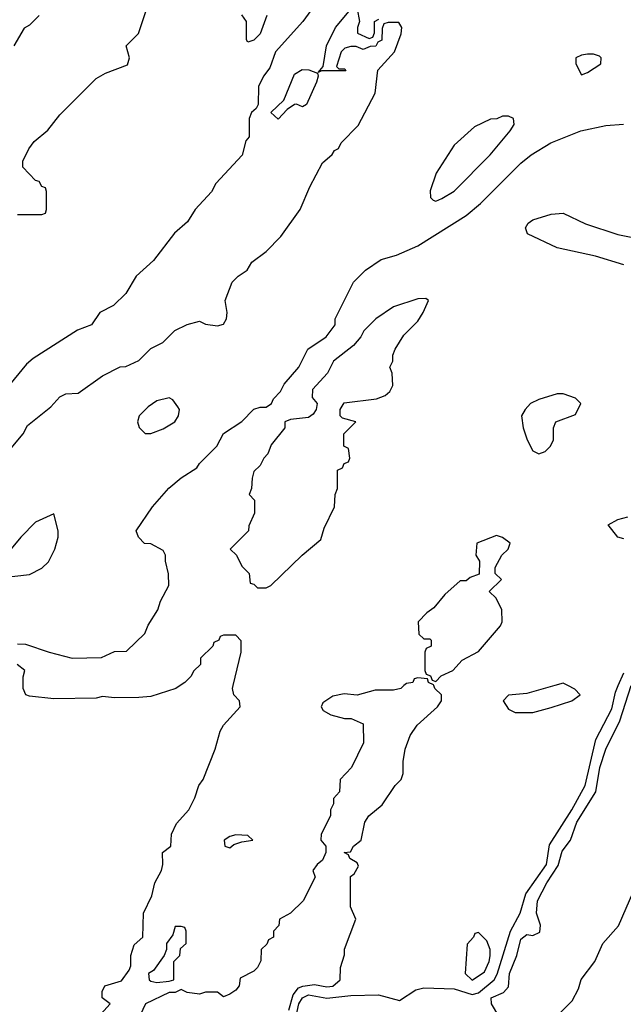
# Model space of a CAD drawing. Header units: inches. Extents: x 2348341 to 2479810, y 460419 to 613669.
# Tile 609 of 656: x 2445877 to 2447868, y 568949 to 572196. Entities that reach past the tile are written whole.
import ezdxf

# ---------------------------------------------------------------- set-up
doc = ezdxf.new("R2010")
doc.units = ezdxf.units.IN
doc.header["$MEASUREMENT"] = 0
doc.layers.add('C4546', color=7, linetype='Continuous')
doc.layers.add('C4547', color=7, linetype='Continuous')

msp = doc.modelspace()

# ---------------------------------------------------------------- linework, layer by layer
at = {"layer": 'C4546', "color": 2}
for points, elevation in [([(2446407, 570000), (2446392, 569990), (2446310, 569964), (2446270, 569961.2), (2446190, 569959.5), (2446150, 569964), (2446130, 569959), (2445990, 569956), (2445910, 569965.2), (2445898, 569970), (2445888.7, 569990), (2445888.7, 570000)], 34), ([(2446134.6, 568905.4), (2446175.3, 568950), (2446149, 568970), (2446149.1, 568990.9), (2446158, 569010), (2446213.2, 569026.8), (2446238, 569062), (2446244, 569076), (2446243.7, 569110), (2446255.3, 569144.7), (2446284, 569170), (2446286, 569250), (2446312.8, 569307.2), (2446322.9, 569350), (2446344.7, 569390), (2446349.6, 569410), (2446348.7, 569450), (2446375.3, 569470), (2446378, 569510), (2446394.6, 569545.4), (2446435.3, 569590), (2446455.3, 569630), (2446468.7, 569670), (2446482, 569690), (2446522, 569790), (2446539, 569850), (2446549, 569870), (2446604, 569930), (2446602, 569950), (2446584, 569970), (2446579, 569990), (2446581.4, 570000)], 34), ([(2447144.8, 570000), (2447134, 569990), (2447110, 569985.2), (2447050, 569985.2), (2446990, 569968.7), (2446947.1, 569972.9), (2446910, 569965.2), (2446876.9, 569943.1), (2446871.3, 569930), (2446878, 569918), (2446903.5, 569903.5), (2446948.4, 569891.6), (2446971.1, 569891.1), (2447010, 569874), (2447011.6, 569811.6), (2446972, 569730), (2446934, 569690), (2446932, 569650), (2446912.7, 569627.3), (2446912, 569610), (2446902, 569590), (2446902, 569570), (2446871.3, 569510), (2446871, 569490), (2446886.8, 569470), (2446887.3, 569450), (2446875.5, 569424.5), (2446858, 569410), (2446844.7, 569390), (2446851.6, 569368.4), (2446812, 569290), (2446770.9, 569249.1), (2446734, 569230), (2446731.6, 569208.4), (2446714, 569190), (2446714, 569170), (2446698, 569162), (2446692.7, 569147.3), (2446674, 569130), (2446672.7, 569092.7), (2446662, 569070), (2446650, 569058), (2446604.7, 569035.3), (2446601, 569010), (2446590, 568995.3), (2446570, 568982), (2446550, 568974), (2446530, 568988.7), (2446490, 568988.7), (2446470, 568982), (2446430, 568988), (2446410, 568998), (2446390, 568988), (2446370, 568988), (2446292, 568950), (2446265.4, 568894.6)], 34), ([(2446765.1, 568930), (2446779.6, 568980.4), (2446797.2, 569002.8), (2446811.4, 569008.6), (2446850, 569014), (2446890, 569006.5), (2446910, 569009), (2446934, 569030), (2446935.3, 569070), (2446948.4, 569111.6), (2446948.9, 569131.1), (2446986, 569230), (2446968, 569270), (2446968, 569370), (2446980.4, 569379.6), (2446995.3, 569404.7), (2446990, 569415.3), (2446966, 569430), (2446962, 569442), (2446948, 569450), (2446968, 569452), (2446978, 569470), (2447004, 569490), (2447015.3, 569550), (2447029.2, 569570.8), (2447072.9, 569607.1), (2447115.3, 569670), (2447135.3, 569690), (2447142, 569710), (2447142, 569750), (2447148.7, 569790), (2447164.7, 569835.3), (2447188, 569870), (2447255.3, 569930), (2447268.7, 569950), (2447268, 569970), (2447246, 569990), (2447242.7, 570000)], 34), ([(2446788.7, 568910), (2446797.6, 568950), (2446809.9, 568970.1), (2446830, 568980.1), (2446890, 568969.3), (2446970, 568978.2), (2447060.3, 568980.2), (2447130, 568961.6), (2447183.6, 568996.4), (2447210, 569003.6), (2447310, 569000.2), (2447370, 568981.2), (2447390, 568986.7), (2447442, 569030), (2447451.9, 569048.1), (2447496.5, 569190), (2447528.5, 569250), (2447547.1, 569312.9), (2447615, 569410), (2447625.1, 569474.9), (2447698.7, 569590), (2447742.7, 569670), (2447777.7, 569822.3), (2447830, 569923), (2447842, 569978), (2447851.6, 570000)], 30), ([(2447457.4, 568910), (2447433.6, 568950), (2447432.7, 568970), (2447472.5, 568987.5), (2447490, 569006.8), (2447492.8, 569050), (2447517.4, 569110), (2447530, 569164), (2447550, 569179.3), (2447570, 569176.3), (2447592.8, 569187.2), (2447595.1, 569210), (2447582, 569250), (2447585.4, 569290), (2447616.4, 569350), (2447653.8, 569406.2), (2447666.5, 569453.5), (2447693.6, 569490), (2447714.5, 569550), (2447777.4, 569650), (2447790.9, 569730), (2447810.9, 569790), (2447856.6, 569883.4), (2447893.9, 570000)], 26), ([(2447641.8, 570000), (2447550, 569974), (2447490, 569968), (2447472, 569950), (2447490, 569922), (2447511.6, 569911.6), (2447570, 569911.3), (2447630, 569927.3), (2447698, 569950), (2447726, 569970), (2447708.4, 569988.4), (2447685.7, 570000)], 34), ([(2447649.4, 568910), (2447699.1, 568960.9), (2447720.5, 568999.5), (2447729.7, 569030.3), (2447774.5, 569090), (2447800.9, 569150), (2447852.7, 569207.3), (2447914, 569350), (2447990, 569434.8), (2448050, 569476), (2448098, 569550), (2448151.2, 569588.8), (2448182.8, 569637.2), (2448239.3, 569690), (2448257, 569723), (2448294.5, 569770), (2448312, 569810), (2448318, 569850), (2448338, 569870), (2448348.9, 569891.1), (2448375.3, 569910), (2448399.5, 569940.5), (2448430, 569966.8), (2448452.6, 570000)], 22)]:
    msp.add_lwpolyline(points, dxfattribs=dict(at, elevation=elevation))
at = {"layer": 'C4546', "color": 2, "elevation": 34}
for points in [[(2446590, 569508), (2446570, 569502), (2446552, 569490), (2446554, 569470), (2446570, 569464.7), (2446584, 569476), (2446610, 569484.7), (2446646, 569490), (2446630, 569506)], [(2446410, 569206), (2446390, 569206), (2446382, 569178), (2446362, 569150), (2446362, 569130), (2446354, 569110), (2446319.1, 569060.9), (2446302, 569050), (2446304.7, 569030), (2446310, 569024.7), (2446330, 569021), (2446370, 569024.7), (2446386, 569030), (2446386, 569090), (2446406, 569110), (2446407.3, 569132.7), (2446426, 569150), (2446426, 569190), (2446422, 569202)], [(2447390, 569186), (2447378, 569182), (2447374, 569170), (2447352.7, 569147.3), (2447346.8, 569050), (2447370, 569028.5), (2447410, 569056.3), (2447425.6, 569090), (2447429.3, 569109.3), (2447429.2, 569129.2), (2447418, 569158)]]:
    msp.add_lwpolyline(points, close=True, dxfattribs=at)
at = {"layer": 'C4547', "color": 2}
for points, elevation in [([(2446910, 572328), (2446811, 572190), (2446720.7, 572090), (2446702.8, 572037.2), (2446681, 572010), (2446664.5, 571975.5), (2446663.6, 571916.4), (2446656.9, 571903.1), (2446642, 571890), (2446634, 571870), (2446634, 571810), (2446623.6, 571796.4), (2446610.9, 571749.1), (2446524.5, 571655.5), (2446510, 571628.7), (2446456, 571570), (2446430.5, 571529.5), (2446388.1, 571491.9), (2446318.5, 571401.5), (2446261, 571350), (2446227.1, 571292.9), (2446186.4, 571253.6), (2446142, 571230), (2446114, 571190), (2446067.9, 571172.1), (2445921.4, 571078.6), (2445899.8, 571060.2), (2445818.5, 570961.5)], 38), ([(2445870, 571554), (2445950, 571554), (2445962, 571558), (2445966, 571570), (2445966, 571630), (2445962, 571642), (2445950, 571646), (2445942, 571662), (2445930, 571666), (2445888, 571710), (2445888, 571730), (2445908, 571770), (2445925.6, 571794.4), (2445970, 571832), (2446010, 571882), (2446130, 572002), (2446160.4, 572019.6), (2446233.2, 572046.8), (2446239, 572070), (2446228.7, 572110), (2446268.9, 572151.1), (2446309.3, 572270)], 38), ([(2445822, 570750), (2445889.3, 570830.7), (2445902.7, 570857.3), (2445980.2, 570919.8), (2446010, 570952), (2446030, 570962), (2446070, 570964.7), (2446150, 571022), (2446208.4, 571051.6), (2446227.3, 571052.7), (2446270, 571072), (2446310, 571112), (2446348.9, 571131.1), (2446389.4, 571170.6), (2446430, 571191), (2446470, 571202), (2446490, 571192), (2446530, 571186), (2446550, 571192), (2446559, 571210), (2446562, 571230), (2446555.3, 571270), (2446578, 571330), (2446598, 571350), (2446628, 571370), (2446643.1, 571396.9), (2446690, 571431.3), (2446738.6, 571481.4), (2446802, 571570), (2446834.6, 571645.4), (2446876.4, 571723.6), (2446908.4, 571751.6), (2446915.3, 571764.7), (2446928.4, 571771.6), (2446938, 571790), (2446993.2, 571846.8), (2447050, 571954), (2447058, 572030), (2447114, 572090), (2447135.3, 572150), (2447138, 572170), (2447127.3, 572187.3), (2447092.7, 572187.3), (2447078, 572182), (2447072.7, 572167.3), (2447071.6, 572128.4), (2447058, 572122), (2447051.6, 572108.4), (2447032.7, 572107.3), (2447010, 572098), (2446987.3, 572107.3), (2446970, 572108), (2446950, 572102), (2446938, 572090), (2446922, 572042), (2446930, 572034), (2446950, 572034), (2446952.7, 572027.3), (2446872.7, 572027.3), (2446862, 572022), (2446878, 572042), (2446889, 572110), (2446919, 572170), (2446970, 572231.3)], 38), ([(2446990, 572232), (2446998, 572190), (2446991.3, 572170), (2446992, 572152), (2447030, 572134), (2447042, 572138), (2447047.3, 572152.7), (2447048, 572190), (2447062, 572198)], 38), ([(2445942, 572210), (2445910, 572178), (2445891.6, 572168.4), (2445858, 572110)], 38), ([(2446692.2, 572210), (2446670.2, 572149.8), (2446650, 572129), (2446630, 572122), (2446625.2, 572130), (2446625.2, 572190), (2446610, 572212.3)], 34), ([(2445870, 570138), (2445896.9, 570136.9), (2445974, 570110), (2446050, 570091), (2446147.3, 570092.7), (2446190, 570112), (2446230, 570114), (2446290, 570172), (2446300.9, 570199.1), (2446333.2, 570250), (2446342, 570278), (2446368.7, 570330), (2446368.4, 570368.4), (2446358, 570410), (2446358, 570430), (2446350, 570446), (2446310, 570468), (2446289.1, 570469.1), (2446269.1, 570489.1), (2446262, 570510), (2446315.3, 570590), (2446369.3, 570650.7), (2446410, 570684.7), (2446462, 570718), (2446470, 570732), (2446528, 570790), (2446550, 570831.3), (2446610, 570871), (2446650, 570911.3), (2446670, 570918), (2446690, 570918), (2446708, 570930), (2446714.6, 570945.4), (2446738, 570970), (2446750, 570994), (2446798, 571050), (2446828, 571110), (2446888, 571150), (2446918, 571190), (2446918, 571210), (2446978, 571330), (2447018, 571370), (2447070, 571404.7), (2447120.2, 571419.8), (2447190, 571450.8), (2447349.6, 571550.4), (2447397.2, 571590), (2447530, 571722.8), (2447564, 571750), (2447628.7, 571790), (2447728, 571830), (2447810, 571847.3), (2447869, 571851)], 34), ([(2447870, 571387.3), (2447776.2, 571416.2), (2447650, 571443.9), (2447552, 571490), (2447546, 571510), (2447554.9, 571525.1), (2447570, 571536.4), (2447630, 571554.8), (2447670, 571558), (2447743.4, 571523.4), (2447850, 571487.9), (2447950, 571467.9)], 30), ([(2445823.1, 570356.9), (2445910, 570366.8), (2445950, 570386.8), (2445971.9, 570408.1), (2445993.2, 570450), (2446004, 570490), (2446004, 570510), (2445990, 570566), (2445930, 570539), (2445881, 570490), (2445822, 570418)], 38), ([(2447870, 570484.5), (2447849.6, 570489.6), (2447818, 570530), (2447850, 570547.3), (2447883.1, 570556.9)], 30), ([(2446581.4, 570000), (2446608, 570110), (2446607.3, 570147.3), (2446590, 570166), (2446550, 570166), (2446538, 570162), (2446534, 570150), (2446518, 570142), (2446514, 570130), (2446474, 570090), (2446474, 570070), (2446451.6, 570048.4), (2446442, 570030), (2446422, 570010), (2446407, 570000)], 34), ([(2445888.7, 570000), (2445888.9, 570028.9), (2445894, 570050), (2445869.4, 570069.4)], 34), ([(2447851.6, 570000), (2447870, 570042)], 30), ([(2447242.7, 570000), (2447242, 570002), (2447226, 570010), (2447222, 570022), (2447190, 570026), (2447178, 570022), (2447174, 570010), (2447152.7, 570007.3), (2447144.8, 570000)], 34), ([(2447685.7, 570000), (2447670, 570008), (2447641.8, 570000)], 34)]:
    msp.add_lwpolyline(points, dxfattribs=dict(at, elevation=elevation))
for points, elevation in [([(2447770, 572082), (2447750, 572082), (2447730, 572079), (2447712, 572070), (2447712, 572050), (2447730, 572014), (2447750, 572022), (2447794, 572050), (2447795.3, 572070), (2447790, 572075.3)], 38), ([(2446810, 571908.7), (2446790, 571918), (2446783.6, 571916.4), (2446759.6, 571900.4), (2446730, 571868), (2446706, 571890), (2446748.9, 571931.1), (2446784, 572016), (2446808.7, 572031.3), (2446830.9, 572030.9), (2446859.6, 572019.6), (2446862, 572010), (2446856, 571990), (2446823.6, 571916.4)], 38), ([(2447490, 571878), (2447470, 571878), (2447451.3, 571868.7), (2447430, 571868), (2447376.9, 571843.1), (2447310, 571782), (2447250.8, 571690), (2447231.6, 571631.6), (2447232, 571610), (2447241, 571601), (2447250, 571598), (2447270, 571606.8), (2447310, 571630.8), (2447429, 571750), (2447495.3, 571830), (2447508, 571850), (2447506, 571870)], 38), ([(2447216.4, 571276.4), (2447190, 571275.3), (2447110, 571248.7), (2447052, 571210), (2447012, 571170), (2447002, 571150), (2446978, 571122), (2446912, 571070), (2446892, 571030), (2446843.6, 570976.4), (2446842, 570950), (2446858.8, 570930), (2446854.8, 570910), (2446845.2, 570894.8), (2446830, 570883.7), (2446770, 570877.2), (2446752, 570870), (2446752, 570850), (2446706.4, 570793.6), (2446695.3, 570764.7), (2446682, 570750), (2446670, 570726), (2446650, 570706), (2446643.6, 570683.6), (2446642, 570650), (2446634, 570630), (2446651.6, 570611.6), (2446651.6, 570568.4), (2446632.7, 570527.3), (2446632, 570510), (2446572, 570450), (2446592, 570430), (2446610, 570394), (2446634, 570370), (2446638, 570338), (2446650, 570334), (2446662, 570322), (2446690, 570322), (2446706, 570330), (2446808.7, 570430), (2446870, 570482), (2446881.2, 570518.8), (2446915.3, 570590), (2446918, 570630), (2446926, 570650), (2446926, 570710), (2446942, 570718), (2446947.3, 570732.7), (2446962, 570738), (2446966, 570750), (2446962, 570782), (2446946, 570790), (2446946, 570830), (2446986, 570870), (2446942, 570882), (2446934, 570890), (2446934, 570910), (2446947.6, 570932.4), (2447054.5, 570945.5), (2447083.1, 570956.9), (2447098, 570970), (2447108, 570990), (2447106, 571030), (2447098, 571050), (2447108, 571070), (2447108, 571090), (2447115.3, 571110), (2447144.7, 571155.3), (2447190, 571202), (2447208, 571230), (2447226, 571270)], 34), ([(2446370, 570948.7), (2446330, 570939), (2446301.1, 570918.9), (2446271.3, 570890), (2446266, 570870), (2446271.1, 570851.1), (2446291.3, 570831.3), (2446310, 570831), (2446350, 570846.8), (2446389, 570870), (2446401.2, 570890), (2446404, 570910), (2446399.3, 570919.3), (2446382, 570942)], 38), ([(2447670, 570962), (2447650, 570962), (2447590, 570944), (2447562, 570930), (2447544.7, 570910), (2447532, 570890), (2447538, 570850), (2447551.3, 570810), (2447570, 570774), (2447590, 570764.7), (2447610, 570772), (2447628, 570790), (2447638, 570810), (2447638, 570850), (2447646, 570870), (2447710, 570894), (2447728, 570930), (2447710, 570948)], 34), ([(2447450, 570495.3), (2447384.7, 570470), (2447382, 570430), (2447394, 570410), (2447392.7, 570367.3), (2447363.6, 570356.4), (2447350, 570346), (2447330, 570346), (2447279.6, 570300.4), (2447243.6, 570256.4), (2447219.6, 570240.4), (2447192, 570210), (2447194, 570170), (2447210, 570154), (2447230, 570154), (2447234, 570150), (2447234, 570130), (2447218, 570122), (2447214, 570110), (2447214, 570050), (2447218, 570038), (2447232.7, 570032.7), (2447238, 570018), (2447250, 570014), (2447267.3, 570032.7), (2447306, 570050), (2447336.4, 570083.6), (2447390, 570112), (2447463.1, 570196.9), (2447468.7, 570210), (2447468, 570250), (2447448.4, 570288.4), (2447426, 570310), (2447466, 570350), (2447446, 570370), (2447446, 570390), (2447468, 570430), (2447488, 570450), (2447495.3, 570470), (2447470, 570488.7)], 34)]:
    msp.add_lwpolyline(points, close=True, dxfattribs=dict(at, elevation=elevation))

doc.saveas('drawing.dxf')
